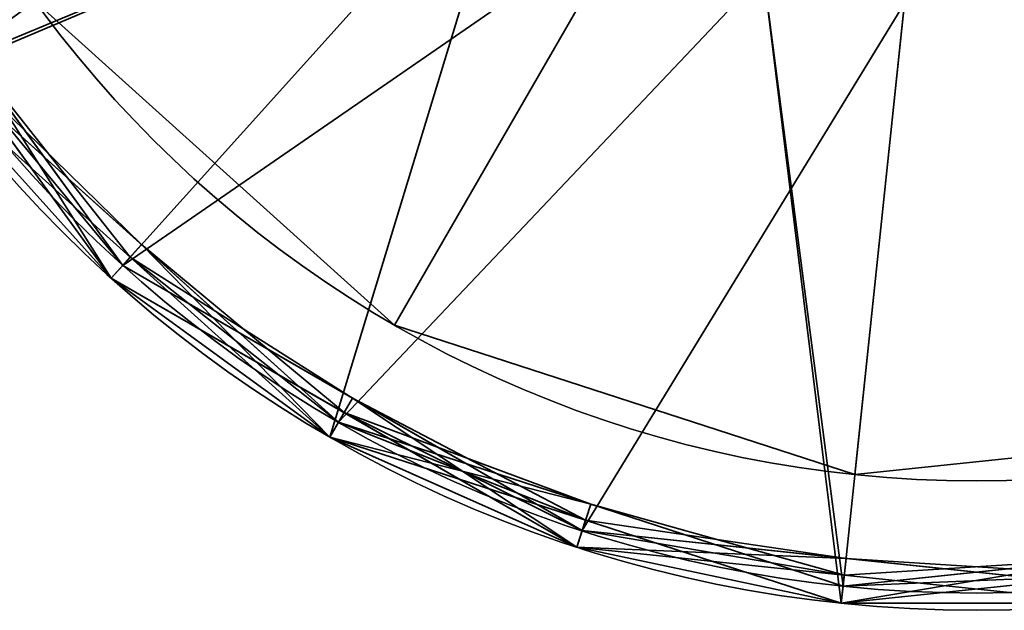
# Model space of a CAD drawing. Header units: millimetres. Extents: x -508 to 6708, y -115 to 193.
# Tile 1007 of 1056: x 3425.45 to 3431.16, y -42.41 to -38.99. Entities that reach past the tile are written whole.
import ezdxf

# ---------------------------------------------------------------- set-up
doc = ezdxf.new("R2010")
doc.units = ezdxf.units.MM
doc.layers.add('151', color=7, linetype='Continuous', true_color=0xffffff)

# ---------------------------------------------------------------- blocks, each defined once
blk = doc.blocks.new('UG_SURFACE_030')
at = {"layer": '151', "color": 253, "linetype": 'Continuous', "lineweight": 35}
for points in [[(3427.6249, -40.7587, 302.5), (3425.539, -38.8806, 302.5), (3427.7639, -37.2641, 302.5), (3428.9999, -38.3771, 302.5)], [(3428.9999, -38.3771, 303), (3427.7639, -37.2641, 303), (3425.539, -38.8806, 303), (3427.6249, -40.7587, 303)], [(3428.9999, -38.3771, 302.5), (3430.5818, -38.8911, 302.5), (3430.2945, -41.626, 302.5), (3427.6249, -40.7587, 302.5)], [(3427.6249, -40.7587, 303), (3430.2945, -41.626, 303), (3430.5818, -38.8911, 303), (3428.9999, -38.3771, 303)], [(3430.5818, -38.8911, 302.5), (3432.236, -38.7172, 302.5), (3433.0859, -41.3326, 302.5), (3430.2945, -41.626, 302.5)], [(3430.2945, -41.626, 303), (3433.0859, -41.3326, 303), (3432.236, -38.7172, 303), (3430.5818, -38.8911, 303)], [(3425.539, -38.8806, 303), (3425.539, -38.8806, 302.5), (3427.6249, -40.7587, 302.5), (3427.6249, -40.7587, 303)], [(3427.6249, -40.7587, 303), (3427.6249, -40.7587, 302.5), (3430.2945, -41.626, 302.5), (3430.2945, -41.626, 303)], [(3430.2945, -41.626, 303), (3430.2945, -41.626, 302.5), (3433.0859, -41.3326, 302.5), (3433.0859, -41.3326, 303)]]:
    blk.add_3dface(points, dxfattribs=at)
blk = doc.blocks.new('UG_SURFACE_031')
at = {"layer": '151', "color": 253, "linetype": 'Continuous', "lineweight": 35}
for points in [[(3427.6249, -40.7587, 350.5), (3425.539, -38.8806, 350.5), (3427.7639, -37.2641, 350.5), (3428.9999, -38.3771, 350.5)], [(3428.9999, -38.3771, 351), (3427.7639, -37.2641, 351), (3425.539, -38.8806, 351), (3427.6249, -40.7587, 351)], [(3428.9999, -38.3771, 350.5), (3430.5818, -38.8911, 350.5), (3430.2945, -41.626, 350.5), (3427.6249, -40.7587, 350.5)], [(3427.6249, -40.7587, 351), (3430.2945, -41.626, 351), (3430.5818, -38.8911, 351), (3428.9999, -38.3771, 351)], [(3430.5818, -38.8911, 350.5), (3432.236, -38.7172, 350.5), (3433.0859, -41.3326, 350.5), (3430.2945, -41.626, 350.5)], [(3430.2945, -41.626, 351), (3433.0859, -41.3326, 351), (3432.236, -38.7172, 351), (3430.5818, -38.8911, 351)], [(3425.539, -38.8806, 351), (3425.539, -38.8806, 350.5), (3427.6249, -40.7587, 350.5), (3427.6249, -40.7587, 351)], [(3427.6249, -40.7587, 351), (3427.6249, -40.7587, 350.5), (3430.2945, -41.626, 350.5), (3430.2945, -41.626, 351)], [(3430.2945, -41.626, 351), (3430.2945, -41.626, 350.5), (3433.0859, -41.3326, 350.5), (3433.0859, -41.3326, 351)]]:
    blk.add_3dface(points, dxfattribs=at)
blk = doc.blocks.new('UG_SURFACE_032')
at = {"layer": '151', "color": 252, "linetype": 'Continuous', "lineweight": 35}
for points in [[(3424.9325, -39.3214, 303), (3423.6639, -36.4723, 303), (3427, -34.913, 303), (3427.3458, -36.54, 303)], [(3427.3458, -36.54, 350.5), (3427, -34.913, 350.5), (3423.6639, -36.4723, 350.5), (3424.9325, -39.3214, 350.5)], [(3427.3458, -36.54, 303), (3428.3235, -37.8856, 303), (3424.9325, -39.3214, 303)], [(3424.9325, -39.3214, 350.5), (3428.3235, -37.8856, 350.5), (3427.3458, -36.54, 350.5)], [(3427.2499, -41.4082, 303), (3424.9325, -39.3214, 303), (3428.3235, -37.8856, 303)], [(3428.3235, -37.8856, 350.5), (3424.9325, -39.3214, 350.5), (3427.2499, -41.4082, 350.5)], [(3428.3235, -37.8856, 303), (3429.764, -38.7172, 303), (3430.2161, -42.3719, 303), (3427.2499, -41.4082, 303)], [(3427.2499, -41.4082, 350.5), (3430.2161, -42.3719, 350.5), (3429.764, -38.7172, 350.5), (3428.3235, -37.8856, 350.5)], [(3433.3177, -42.0459, 303), (3430.2161, -42.3719, 303), (3429.764, -38.7172, 303), (3431.4182, -38.8911, 303)], [(3431.4182, -38.8911, 350.5), (3429.764, -38.7172, 350.5), (3430.2161, -42.3719, 350.5), (3433.3177, -42.0459, 350.5)], [(3424.9325, -39.3214, 350.5), (3424.9325, -39.3214, 303), (3427.2499, -41.4082, 303), (3427.2499, -41.4082, 350.5)], [(3427.2499, -41.4082, 350.5), (3427.2499, -41.4082, 303), (3430.2161, -42.3719, 303), (3430.2161, -42.3719, 350.5)], [(3430.2161, -42.3719, 350.5), (3430.2161, -42.3719, 303), (3433.3177, -42.0459, 303), (3433.3177, -42.0459, 350.5)]]:
    blk.add_3dface(points, dxfattribs=at)
blk = doc.blocks.new('UG_SURFACE_033')
at = {"layer": '151', "color": 252, "linetype": 'Continuous', "lineweight": 35}
for points in [[(3438.2384, -33.3745, 276.5), (3438.2384, -36.4516, 276.5), (3436.9867, -39.2626, 276.5), (3431, -34.913, 276.5)], [(3426.0485, -40.4123, 276.5), (3424.2399, -37.9229, 276.5), (3423.6, -34.913, 276.5), (3431, -34.913, 276.5)], [(3431, -34.913, 377), (3423.7616, -36.4516, 377), (3425.0133, -39.2626, 377)], [(3425.0133, -39.2626, 377), (3427.3, -41.3216, 377), (3430.2266, -42.2725, 377), (3431, -34.913, 377)], [(3431.7734, -42.2725, 276.5), (3428.7133, -41.9508, 276.5), (3426.0485, -40.4123, 276.5), (3431, -34.913, 276.5)], [(3430.2266, -42.2725, 377), (3433.2867, -41.9508, 377), (3435.9515, -40.4123, 377), (3431, -34.913, 377)], [(3435.9515, -40.4123, 377), (3437.7604, -37.9229, 377), (3438.4, -34.913, 377), (3431, -34.913, 377)], [(3436.9867, -39.2626, 276.5), (3434.7, -41.3216, 276.5), (3431.7734, -42.2725, 276.5), (3431, -34.913, 276.5)], [(3423.7616, -36.4516, 302.5), (3425.0133, -39.2626, 302.5), (3427.3458, -36.54, 302.5)], [(3425.0133, -39.2626, 302.5), (3428.3235, -37.8856, 302.5), (3427.3458, -36.54, 302.5)], [(3426.0485, -40.4123, 351), (3424.2399, -37.9229, 351), (3427.7639, -37.2641, 351), (3428.9999, -38.3771, 351)], [(3429.764, -38.7172, 302.5), (3428.3235, -37.8856, 302.5), (3425.0133, -39.2626, 302.5), (3427.3, -41.3216, 302.5)], [(3425.065, -39.2251, 351.1), (3424.1483, -37.9635, 351.1), (3424.2399, -37.9229, 351), (3426.0485, -40.4123, 351)], [(3425.9815, -40.4866, 280.6), (3424.1483, -37.9635, 280.6), (3424.2399, -37.9229, 280.5), (3425.1442, -39.1676, 280.5)], [(3425.9815, -40.4866, 276.6), (3424.1483, -37.9635, 276.6), (3424.2399, -37.9229, 276.5), (3426.0485, -40.4123, 276.5)], [(3424.9325, -39.3214, 302.4), (3424.1483, -37.9635, 280.6), (3425.9815, -40.4866, 280.6)], [(3424.9325, -39.3214, 280.4), (3424.1483, -37.9635, 276.6), (3425.9815, -40.4866, 276.6)], [(3428.7133, -41.9508, 351), (3426.0485, -40.4123, 351), (3428.9999, -38.3771, 351), (3430.5818, -38.8911, 351)], [(3427.3, -41.3216, 302.5), (3430.2266, -42.2725, 302.5), (3429.764, -38.7172, 302.5)], [(3430.5818, -38.8911, 351), (3432.236, -38.7172, 351), (3431.7734, -42.2725, 351), (3428.7133, -41.9508, 351)], [(3431.4182, -38.8911, 302.5), (3429.764, -38.7172, 302.5), (3430.2266, -42.2725, 302.5), (3433.2867, -41.9508, 302.5)], [(3425.1442, -39.1676, 280.5), (3424.9325, -39.3214, 280.4), (3426.0912, -40.3648, 280.4)], [(3425.1442, -39.1676, 280.5), (3426.0485, -40.4123, 280.5), (3425.9815, -40.4866, 280.6)], [(3426.0912, -40.3648, 280.4), (3426.0485, -40.4123, 280.5), (3425.1442, -39.1676, 280.5)], [(3424.9325, -39.3214, 372.9), (3425.065, -39.2251, 351.1), (3425.9815, -40.4866, 351.1)], [(3424.9325, -39.3214, 376.9), (3425.065, -39.2251, 373.1), (3425.9815, -40.4866, 373.1)], [(3425.065, -39.2251, 373.1), (3425.0133, -39.2626, 373), (3426.1565, -40.2921, 373)], [(3426.0485, -40.4123, 351), (3425.9815, -40.4866, 351.1), (3425.065, -39.2251, 351.1)], [(3426.1565, -40.2921, 373), (3425.9815, -40.4866, 373.1), (3425.065, -39.2251, 373.1)], [(3426.1565, -40.2921, 373), (3425.0133, -39.2626, 373), (3424.9325, -39.3214, 372.9), (3427.2499, -41.4082, 372.9)], [(3424.9325, -39.3214, 376.9), (3427.2499, -41.4082, 376.9), (3427.3, -41.3216, 377), (3425.0133, -39.2626, 377)], [(3427.3, -41.3216, 302.5), (3425.0133, -39.2626, 302.5), (3424.9325, -39.3214, 302.4), (3426.0912, -40.3648, 302.4)], [(3425.9815, -40.4866, 351.1), (3427.2499, -41.4082, 372.9), (3424.9325, -39.3214, 372.9)], [(3427.2499, -41.4082, 376.9), (3424.9325, -39.3214, 376.9), (3425.9815, -40.4866, 373.1)], [(3425.9815, -40.4866, 280.6), (3426.0912, -40.3648, 302.4), (3424.9325, -39.3214, 302.4)], [(3425.9815, -40.4866, 276.6), (3426.0912, -40.3648, 280.4), (3424.9325, -39.3214, 280.4)], [(3427.3319, -41.2663, 373.1), (3425.9815, -40.4866, 373.1), (3426.1565, -40.2921, 373)], [(3427.2499, -41.4082, 372.9), (3427.3, -41.3216, 373), (3426.1565, -40.2921, 373)], [(3426.1565, -40.2921, 373), (3427.3, -41.3216, 373), (3427.3319, -41.2663, 373.1)], [(3427.2499, -41.4082, 302.4), (3426.0912, -40.3648, 302.4), (3425.9815, -40.4866, 280.6)], [(3427.2499, -41.4082, 280.4), (3426.0912, -40.3648, 280.4), (3425.9815, -40.4866, 276.6)], [(3427.3808, -41.1816, 280.5), (3426.0485, -40.4123, 280.5), (3426.0912, -40.3648, 280.4)], [(3426.0912, -40.3648, 302.4), (3427.2499, -41.4082, 302.4), (3427.3, -41.3216, 302.5)], [(3426.0912, -40.3648, 280.4), (3427.2499, -41.4082, 280.4), (3427.3808, -41.1816, 280.5)], [(3427.3319, -41.2663, 351.1), (3425.9815, -40.4866, 351.1), (3426.0485, -40.4123, 351), (3428.7133, -41.9508, 351)], [(3428.6823, -42.0459, 280.6), (3425.9815, -40.4866, 280.6), (3426.0485, -40.4123, 280.5), (3427.3808, -41.1816, 280.5)], [(3428.6823, -42.0459, 276.6), (3425.9815, -40.4866, 276.6), (3426.0485, -40.4123, 276.5), (3428.7133, -41.9508, 276.5)], [(3425.9815, -40.4866, 351.1), (3427.3319, -41.2663, 351.1), (3427.2499, -41.4082, 372.9)], [(3425.9815, -40.4866, 373.1), (3427.3319, -41.2663, 373.1), (3427.2499, -41.4082, 376.9)], [(3427.2499, -41.4082, 302.4), (3425.9815, -40.4866, 280.6), (3428.6823, -42.0459, 280.6)], [(3425.9815, -40.4866, 276.6), (3428.6823, -42.0459, 276.6), (3427.2499, -41.4082, 280.4)], [(3427.3808, -41.1816, 280.5), (3427.2499, -41.4082, 280.4), (3428.7331, -41.8901, 280.4)], [(3427.3808, -41.1816, 280.5), (3428.7133, -41.9508, 280.5), (3428.6823, -42.0459, 280.6)], [(3428.7331, -41.8901, 280.4), (3428.7133, -41.9508, 280.5), (3427.3808, -41.1816, 280.5)], [(3427.2499, -41.4082, 372.9), (3427.3319, -41.2663, 351.1), (3428.6823, -42.0459, 351.1)], [(3427.2499, -41.4082, 376.9), (3427.3319, -41.2663, 373.1), (3428.6823, -42.0459, 373.1)], [(3427.3319, -41.2663, 373.1), (3427.3, -41.3216, 373), (3428.7632, -41.797, 373)], [(3428.7133, -41.9508, 351), (3428.6823, -42.0459, 351.1), (3427.3319, -41.2663, 351.1)], [(3428.7632, -41.797, 373), (3428.6823, -42.0459, 373.1), (3427.3319, -41.2663, 373.1)], [(3428.7632, -41.797, 373), (3427.3, -41.3216, 373), (3427.2499, -41.4082, 372.9)], [(3427.2499, -41.4082, 376.9), (3430.2161, -42.3719, 376.9), (3430.2266, -42.2725, 377), (3427.3, -41.3216, 377)], [(3427.3, -41.3216, 302.5), (3427.2499, -41.4082, 302.4), (3428.7331, -41.8901, 302.4)], [(3428.7331, -41.8901, 302.4), (3430.2161, -42.3719, 302.4), (3430.2266, -42.2725, 302.5), (3427.3, -41.3216, 302.5)], [(3428.6823, -42.0459, 351.1), (3430.2161, -42.3719, 372.9), (3427.2499, -41.4082, 372.9)], [(3427.2499, -41.4082, 372.9), (3430.2161, -42.3719, 372.9), (3430.2266, -42.2725, 373), (3428.7632, -41.797, 373)], [(3428.6823, -42.0459, 373.1), (3430.2161, -42.3719, 376.9), (3427.2499, -41.4082, 376.9)], [(3428.6823, -42.0459, 280.6), (3428.7331, -41.8901, 302.4), (3427.2499, -41.4082, 302.4)], [(3428.6823, -42.0459, 276.6), (3428.7331, -41.8901, 280.4), (3427.2499, -41.4082, 280.4)], [(3430.2332, -42.2089, 373.1), (3428.6823, -42.0459, 373.1), (3428.7632, -41.797, 373)], [(3428.7632, -41.797, 373), (3430.2266, -42.2725, 373), (3430.2332, -42.2089, 373.1)], [(3430.2161, -42.3719, 302.4), (3428.7331, -41.8901, 302.4), (3428.6823, -42.0459, 280.6)], [(3430.2161, -42.3719, 280.4), (3428.7331, -41.8901, 280.4), (3428.6823, -42.0459, 276.6)], [(3430.2435, -42.1117, 280.5), (3428.7133, -41.9508, 280.5), (3428.7331, -41.8901, 280.4)], [(3428.7331, -41.8901, 280.4), (3430.2161, -42.3719, 280.4), (3430.2435, -42.1117, 280.5)], [(3430.2332, -42.2089, 351.1), (3428.6823, -42.0459, 351.1), (3428.7133, -41.9508, 351)], [(3428.6823, -42.0459, 280.6), (3428.7133, -41.9508, 280.5), (3430.2435, -42.1117, 280.5)], [(3431.7839, -42.3719, 276.6), (3428.6823, -42.0459, 276.6), (3428.7133, -41.9508, 276.5), (3431.7734, -42.2725, 276.5)], [(3428.7133, -41.9508, 351), (3431.7734, -42.2725, 351), (3431.7839, -42.3719, 351.1), (3430.2332, -42.2089, 351.1)], [(3430.2161, -42.3719, 372.9), (3433.3177, -42.0459, 372.9), (3433.2867, -41.9508, 373), (3431.7565, -42.1117, 373)], [(3430.2161, -42.3719, 376.9), (3433.3177, -42.0459, 376.9), (3433.2867, -41.9508, 377), (3430.2266, -42.2725, 377)], [(3431.7667, -42.2089, 302.4), (3433.3177, -42.0459, 302.4), (3433.2867, -41.9508, 302.5), (3430.2266, -42.2725, 302.5)], [(3428.6823, -42.0459, 351.1), (3430.2332, -42.2089, 351.1), (3430.2161, -42.3719, 372.9)], [(3428.6823, -42.0459, 373.1), (3430.2332, -42.2089, 373.1), (3430.2161, -42.3719, 376.9)], [(3430.2161, -42.3719, 302.4), (3428.6823, -42.0459, 280.6), (3431.7839, -42.3719, 280.6)], [(3430.2435, -42.1117, 280.5), (3431.7734, -42.2725, 280.5), (3431.7839, -42.3719, 280.6), (3428.6823, -42.0459, 280.6)], [(3430.2161, -42.3719, 280.4), (3428.6823, -42.0459, 276.6), (3431.7839, -42.3719, 276.6)], [(3431.7839, -42.3719, 351.1), (3433.3177, -42.0459, 372.9), (3430.2161, -42.3719, 372.9)], [(3431.7839, -42.3719, 373.1), (3433.3177, -42.0459, 376.9), (3430.2161, -42.3719, 376.9)], [(3431.7565, -42.1117, 373), (3430.2266, -42.2725, 373), (3430.2161, -42.3719, 372.9)], [(3430.2435, -42.1117, 280.5), (3430.2161, -42.3719, 280.4), (3431.7667, -42.2089, 280.4)], [(3430.2332, -42.2089, 373.1), (3430.2266, -42.2725, 373), (3431.7565, -42.1117, 373)], [(3431.7565, -42.1117, 373), (3431.7839, -42.3719, 373.1), (3430.2332, -42.2089, 373.1)], [(3431.7667, -42.2089, 280.4), (3431.7734, -42.2725, 280.5), (3430.2435, -42.1117, 280.5)], [(3430.2161, -42.3719, 372.9), (3430.2332, -42.2089, 351.1), (3431.7839, -42.3719, 351.1)], [(3430.2161, -42.3719, 376.9), (3430.2332, -42.2089, 373.1), (3431.7839, -42.3719, 373.1)], [(3430.2266, -42.2725, 302.5), (3430.2161, -42.3719, 302.4), (3431.7667, -42.2089, 302.4)], [(3431.7839, -42.3719, 280.6), (3431.7667, -42.2089, 302.4), (3430.2161, -42.3719, 302.4)], [(3431.7839, -42.3719, 276.6), (3431.7667, -42.2089, 280.4), (3430.2161, -42.3719, 280.4)]]:
    blk.add_3dface(points, dxfattribs=at)
blk = doc.blocks.new('UG_SURFACE_034')
at = {"layer": '151', "color": 252, "linetype": 'Continuous', "lineweight": 35}
for points in [[(3438.2384, -33.3745, 1711.5), (3438.2384, -36.4516, 1711.5), (3436.9867, -39.2626, 1711.5), (3431, -34.913, 1711.5)], [(3426.0485, -40.4123, 1711.5), (3424.2399, -37.9229, 1711.5), (3423.6, -34.913, 1711.5), (3431, -34.913, 1711.5)], [(3431, -34.913, 1812), (3423.7616, -36.4516, 1812), (3425.0133, -39.2626, 1812)], [(3425.0133, -39.2626, 1812), (3427.3, -41.3216, 1812), (3430.2266, -42.2725, 1812), (3431, -34.913, 1812)], [(3431.7734, -42.2725, 1711.5), (3428.7133, -41.9508, 1711.5), (3426.0485, -40.4123, 1711.5), (3431, -34.913, 1711.5)], [(3430.2266, -42.2725, 1812), (3433.2867, -41.9508, 1812), (3435.9515, -40.4123, 1812), (3431, -34.913, 1812)], [(3435.9515, -40.4123, 1812), (3437.7604, -37.9229, 1812), (3438.4, -34.913, 1812), (3431, -34.913, 1812)], [(3436.9867, -39.2626, 1711.5), (3434.7, -41.3216, 1711.5), (3431.7734, -42.2725, 1711.5), (3431, -34.913, 1711.5)], [(3423.7616, -36.4516, 1737.5), (3425.0133, -39.2626, 1737.5), (3427.3458, -36.54, 1737.5)], [(3425.0133, -39.2626, 1737.5), (3428.3235, -37.8856, 1737.5), (3427.3458, -36.54, 1737.5)], [(3426.0485, -40.4123, 1786), (3424.2399, -37.9229, 1786), (3427.7639, -37.2641, 1786), (3428.9999, -38.3771, 1786)], [(3429.764, -38.7172, 1737.5), (3428.3235, -37.8856, 1737.5), (3425.0133, -39.2626, 1737.5), (3427.3, -41.3216, 1737.5)], [(3425.065, -39.2251, 1786.1), (3424.1483, -37.9635, 1786.1), (3424.2399, -37.9229, 1786), (3426.0485, -40.4123, 1786)], [(3425.9815, -40.4866, 1715.6), (3424.1483, -37.9635, 1715.6), (3424.2399, -37.9229, 1715.5), (3425.1442, -39.1676, 1715.5)], [(3425.9815, -40.4866, 1711.5999), (3424.1483, -37.9635, 1711.5999), (3424.2399, -37.9229, 1711.5), (3426.0485, -40.4123, 1711.5)], [(3424.1483, -37.9635, 1715.6), (3425.9815, -40.4866, 1715.6), (3424.9325, -39.3214, 1737.4001)], [(3424.1483, -37.9635, 1711.5999), (3425.9815, -40.4866, 1711.5999), (3424.9325, -39.3214, 1715.4)], [(3428.7133, -41.9508, 1786), (3426.0485, -40.4123, 1786), (3428.9999, -38.3771, 1786), (3430.5818, -38.8911, 1786)], [(3427.3, -41.3216, 1737.5), (3430.2266, -42.2725, 1737.5), (3429.764, -38.7172, 1737.5)], [(3430.5818, -38.8911, 1786), (3432.236, -38.7172, 1786), (3431.7734, -42.2725, 1786), (3428.7133, -41.9508, 1786)], [(3431.4182, -38.8911, 1737.5), (3429.764, -38.7172, 1737.5), (3430.2266, -42.2725, 1737.5), (3433.2867, -41.9508, 1737.5)], [(3425.1442, -39.1676, 1715.5), (3424.9325, -39.3214, 1715.4), (3426.0912, -40.3648, 1715.4)], [(3425.1442, -39.1676, 1715.5), (3426.0485, -40.4123, 1715.5), (3425.9815, -40.4866, 1715.6)], [(3426.0912, -40.3648, 1715.4), (3426.0485, -40.4123, 1715.5), (3425.1442, -39.1676, 1715.5)], [(3424.9325, -39.3214, 1807.9), (3425.065, -39.2251, 1786.1), (3425.9815, -40.4866, 1786.1)], [(3424.9325, -39.3214, 1811.9), (3425.065, -39.2251, 1808.1), (3425.9815, -40.4866, 1808.1)], [(3425.065, -39.2251, 1808.1), (3425.0133, -39.2626, 1808), (3426.1565, -40.2921, 1808)], [(3426.0485, -40.4123, 1786), (3425.9815, -40.4866, 1786.1), (3425.065, -39.2251, 1786.1)], [(3426.1565, -40.2921, 1808), (3425.9815, -40.4866, 1808.1), (3425.065, -39.2251, 1808.1)], [(3426.1565, -40.2921, 1808), (3425.0133, -39.2626, 1808), (3424.9325, -39.3214, 1807.9), (3427.2499, -41.4082, 1807.9)], [(3424.9325, -39.3214, 1811.9), (3427.2499, -41.4082, 1811.9), (3427.3, -41.3216, 1812), (3425.0133, -39.2626, 1812)], [(3427.3, -41.3216, 1737.5), (3425.0133, -39.2626, 1737.5), (3424.9325, -39.3214, 1737.4001), (3426.0912, -40.3648, 1737.4001)], [(3427.2499, -41.4082, 1807.9), (3424.9325, -39.3214, 1807.9), (3425.9815, -40.4866, 1786.1)], [(3427.2499, -41.4082, 1811.9), (3424.9325, -39.3214, 1811.9), (3425.9815, -40.4866, 1808.1)], [(3425.9815, -40.4866, 1715.6), (3426.0912, -40.3648, 1737.4001), (3424.9325, -39.3214, 1737.4001)], [(3425.9815, -40.4866, 1711.5999), (3426.0912, -40.3648, 1715.4), (3424.9325, -39.3214, 1715.4)], [(3427.3319, -41.2663, 1808.1), (3425.9815, -40.4866, 1808.1), (3426.1565, -40.2921, 1808)], [(3427.2499, -41.4082, 1807.9), (3427.3, -41.3216, 1808), (3426.1565, -40.2921, 1808)], [(3426.1565, -40.2921, 1808), (3427.3, -41.3216, 1808), (3427.3319, -41.2663, 1808.1)], [(3427.2499, -41.4082, 1737.4001), (3426.0912, -40.3648, 1737.4001), (3425.9815, -40.4866, 1715.6)], [(3427.2499, -41.4082, 1715.4), (3426.0912, -40.3648, 1715.4), (3425.9815, -40.4866, 1711.5999)], [(3427.3808, -41.1816, 1715.5), (3426.0485, -40.4123, 1715.5), (3426.0912, -40.3648, 1715.4)], [(3426.0912, -40.3648, 1737.4001), (3427.2499, -41.4082, 1737.4001), (3427.3, -41.3216, 1737.5)], [(3426.0912, -40.3648, 1715.4), (3427.2499, -41.4082, 1715.4), (3427.3808, -41.1816, 1715.5)], [(3427.3319, -41.2663, 1786.1), (3425.9815, -40.4866, 1786.1), (3426.0485, -40.4123, 1786), (3428.7133, -41.9508, 1786)], [(3428.6823, -42.0459, 1715.6), (3425.9815, -40.4866, 1715.6), (3426.0485, -40.4123, 1715.5), (3427.3808, -41.1816, 1715.5)], [(3428.6823, -42.0459, 1711.5999), (3425.9815, -40.4866, 1711.5999), (3426.0485, -40.4123, 1711.5), (3428.7133, -41.9508, 1711.5)], [(3425.9815, -40.4866, 1786.1), (3427.3319, -41.2663, 1786.1), (3427.2499, -41.4082, 1807.9)], [(3425.9815, -40.4866, 1808.1), (3427.3319, -41.2663, 1808.1), (3427.2499, -41.4082, 1811.9)], [(3427.2499, -41.4082, 1737.4001), (3425.9815, -40.4866, 1715.6), (3428.6823, -42.0459, 1715.6)], [(3427.2499, -41.4082, 1715.4), (3425.9815, -40.4866, 1711.5999), (3428.6823, -42.0459, 1711.5999)], [(3427.3808, -41.1816, 1715.5), (3427.2499, -41.4082, 1715.4), (3428.7331, -41.8901, 1715.4)], [(3427.3808, -41.1816, 1715.5), (3428.7133, -41.9508, 1715.5), (3428.6823, -42.0459, 1715.6)], [(3428.7331, -41.8901, 1715.4), (3428.7133, -41.9508, 1715.5), (3427.3808, -41.1816, 1715.5)], [(3427.2499, -41.4082, 1807.9), (3427.3319, -41.2663, 1786.1), (3428.6823, -42.0459, 1786.1)], [(3427.2499, -41.4082, 1811.9), (3427.3319, -41.2663, 1808.1), (3428.6823, -42.0459, 1808.1)], [(3427.3319, -41.2663, 1808.1), (3427.3, -41.3216, 1808), (3428.7632, -41.797, 1808)], [(3428.7133, -41.9508, 1786), (3428.6823, -42.0459, 1786.1), (3427.3319, -41.2663, 1786.1)], [(3428.7632, -41.797, 1808), (3428.6823, -42.0459, 1808.1), (3427.3319, -41.2663, 1808.1)], [(3428.7632, -41.797, 1808), (3427.3, -41.3216, 1808), (3427.2499, -41.4082, 1807.9)], [(3427.2499, -41.4082, 1811.9), (3430.2161, -42.3719, 1811.9), (3430.2266, -42.2725, 1812), (3427.3, -41.3216, 1812)], [(3427.3, -41.3216, 1737.5), (3427.2499, -41.4082, 1737.4001), (3428.7331, -41.8901, 1737.4001)], [(3428.7331, -41.8901, 1737.4001), (3430.2161, -42.3719, 1737.4001), (3430.2266, -42.2725, 1737.5), (3427.3, -41.3216, 1737.5)], [(3428.6823, -42.0459, 1786.1), (3430.2161, -42.3719, 1807.9), (3427.2499, -41.4082, 1807.9)], [(3427.2499, -41.4082, 1807.9), (3430.2161, -42.3719, 1807.9), (3430.2266, -42.2725, 1808), (3428.7632, -41.797, 1808)], [(3428.6823, -42.0459, 1808.1), (3430.2161, -42.3719, 1811.9), (3427.2499, -41.4082, 1811.9)], [(3428.6823, -42.0459, 1715.6), (3428.7331, -41.8901, 1737.4001), (3427.2499, -41.4082, 1737.4001)], [(3428.6823, -42.0459, 1711.5999), (3428.7331, -41.8901, 1715.4), (3427.2499, -41.4082, 1715.4)], [(3430.2332, -42.2089, 1808.1), (3428.6823, -42.0459, 1808.1), (3428.7632, -41.797, 1808)], [(3428.7632, -41.797, 1808), (3430.2266, -42.2725, 1808), (3430.2332, -42.2089, 1808.1)], [(3430.2161, -42.3719, 1737.4001), (3428.7331, -41.8901, 1737.4001), (3428.6823, -42.0459, 1715.6)], [(3430.2161, -42.3719, 1715.4), (3428.7331, -41.8901, 1715.4), (3428.6823, -42.0459, 1711.5999)], [(3430.2435, -42.1117, 1715.5), (3428.7133, -41.9508, 1715.5), (3428.7331, -41.8901, 1715.4)], [(3428.7331, -41.8901, 1715.4), (3430.2161, -42.3719, 1715.4), (3430.2435, -42.1117, 1715.5)], [(3430.2332, -42.2089, 1786.1), (3428.6823, -42.0459, 1786.1), (3428.7133, -41.9508, 1786)], [(3428.6823, -42.0459, 1715.6), (3428.7133, -41.9508, 1715.5), (3430.2435, -42.1117, 1715.5)], [(3431.7839, -42.3719, 1711.5999), (3428.6823, -42.0459, 1711.5999), (3428.7133, -41.9508, 1711.5), (3431.7734, -42.2725, 1711.5)], [(3428.7133, -41.9508, 1786), (3431.7734, -42.2725, 1786), (3431.7839, -42.3719, 1786.1), (3430.2332, -42.2089, 1786.1)], [(3430.2161, -42.3719, 1807.9), (3433.3177, -42.0459, 1807.9), (3433.2867, -41.9508, 1808), (3431.7565, -42.1117, 1808)], [(3430.2161, -42.3719, 1811.9), (3433.3177, -42.0459, 1811.9), (3433.2867, -41.9508, 1812), (3430.2266, -42.2725, 1812)], [(3431.7667, -42.2089, 1737.4001), (3433.3177, -42.0459, 1737.4001), (3433.2867, -41.9508, 1737.5), (3430.2266, -42.2725, 1737.5)], [(3428.6823, -42.0459, 1786.1), (3430.2332, -42.2089, 1786.1), (3430.2161, -42.3719, 1807.9)], [(3428.6823, -42.0459, 1808.1), (3430.2332, -42.2089, 1808.1), (3430.2161, -42.3719, 1811.9)], [(3430.2161, -42.3719, 1737.4001), (3428.6823, -42.0459, 1715.6), (3431.7839, -42.3719, 1715.6)], [(3430.2435, -42.1117, 1715.5), (3431.7734, -42.2725, 1715.5), (3431.7839, -42.3719, 1715.6), (3428.6823, -42.0459, 1715.6)], [(3428.6823, -42.0459, 1711.5999), (3431.7839, -42.3719, 1711.5999), (3430.2161, -42.3719, 1715.4)], [(3431.7839, -42.3719, 1786.1), (3433.3177, -42.0459, 1807.9), (3430.2161, -42.3719, 1807.9)], [(3433.3177, -42.0459, 1811.9), (3430.2161, -42.3719, 1811.9), (3431.7839, -42.3719, 1808.1)], [(3431.7565, -42.1117, 1808), (3430.2266, -42.2725, 1808), (3430.2161, -42.3719, 1807.9)], [(3430.2435, -42.1117, 1715.5), (3430.2161, -42.3719, 1715.4), (3431.7667, -42.2089, 1715.4)], [(3430.2332, -42.2089, 1808.1), (3430.2266, -42.2725, 1808), (3431.7565, -42.1117, 1808)], [(3431.7565, -42.1117, 1808), (3431.7839, -42.3719, 1808.1), (3430.2332, -42.2089, 1808.1)], [(3431.7667, -42.2089, 1715.4), (3431.7734, -42.2725, 1715.5), (3430.2435, -42.1117, 1715.5)], [(3430.2161, -42.3719, 1807.9), (3430.2332, -42.2089, 1786.1), (3431.7839, -42.3719, 1786.1)], [(3430.2161, -42.3719, 1811.9), (3430.2332, -42.2089, 1808.1), (3431.7839, -42.3719, 1808.1)], [(3430.2266, -42.2725, 1737.5), (3430.2161, -42.3719, 1737.4001), (3431.7667, -42.2089, 1737.4001)], [(3431.7839, -42.3719, 1715.6), (3431.7667, -42.2089, 1737.4001), (3430.2161, -42.3719, 1737.4001)], [(3431.7839, -42.3719, 1711.5999), (3431.7667, -42.2089, 1715.4), (3430.2161, -42.3719, 1715.4)]]:
    blk.add_3dface(points, dxfattribs=at)
blk = doc.blocks.new('UG_SURFACE_035')
at = {"layer": '151', "color": 253, "linetype": 'Continuous', "lineweight": 35}
for points in [[(3427.6249, -40.7587, 1487.5), (3425.539, -38.8806, 1487.5), (3427.7639, -37.2641, 1487.5), (3428.9999, -38.3771, 1487.5)], [(3428.9999, -38.3771, 1488), (3427.7639, -37.2641, 1488), (3425.539, -38.8806, 1488), (3427.6249, -40.7587, 1488)], [(3428.9999, -38.3771, 1487.5), (3430.5818, -38.8911, 1487.5), (3430.2945, -41.626, 1487.5), (3427.6249, -40.7587, 1487.5)], [(3427.6249, -40.7587, 1488), (3430.2945, -41.626, 1488), (3430.5818, -38.8911, 1488), (3428.9999, -38.3771, 1488)], [(3430.5818, -38.8911, 1487.5), (3432.236, -38.7172, 1487.5), (3433.0859, -41.3326, 1487.5), (3430.2945, -41.626, 1487.5)], [(3430.2945, -41.626, 1488), (3433.0859, -41.3326, 1488), (3432.236, -38.7172, 1488), (3430.5818, -38.8911, 1488)], [(3425.539, -38.8806, 1488), (3425.539, -38.8806, 1487.5), (3427.6249, -40.7587, 1487.5), (3427.6249, -40.7587, 1488)], [(3427.6249, -40.7587, 1488), (3427.6249, -40.7587, 1487.5), (3430.2945, -41.626, 1487.5), (3430.2945, -41.626, 1488)], [(3430.2945, -41.626, 1488), (3430.2945, -41.626, 1487.5), (3433.0859, -41.3326, 1487.5), (3433.0859, -41.3326, 1488)]]:
    blk.add_3dface(points, dxfattribs=at)
blk = doc.blocks.new('UG_SURFACE_036')
at = {"layer": '151', "color": 253, "linetype": 'Continuous', "lineweight": 35}
for points in [[(3427.6249, -40.7587, 1535.5), (3425.539, -38.8806, 1535.5), (3427.7639, -37.2641, 1535.5), (3428.9999, -38.3771, 1535.5)], [(3428.9999, -38.3771, 1536), (3427.7639, -37.2641, 1536), (3425.539, -38.8806, 1536), (3427.6249, -40.7587, 1536)], [(3428.9999, -38.3771, 1535.5), (3430.5818, -38.8911, 1535.5), (3430.2945, -41.626, 1535.5), (3427.6249, -40.7587, 1535.5)], [(3427.6249, -40.7587, 1536), (3430.2945, -41.626, 1536), (3430.5818, -38.8911, 1536), (3428.9999, -38.3771, 1536)], [(3430.5818, -38.8911, 1535.5), (3432.236, -38.7172, 1535.5), (3433.0859, -41.3326, 1535.5), (3430.2945, -41.626, 1535.5)], [(3430.2945, -41.626, 1536), (3433.0859, -41.3326, 1536), (3432.236, -38.7172, 1536), (3430.5818, -38.8911, 1536)], [(3425.539, -38.8806, 1536), (3425.539, -38.8806, 1535.5), (3427.6249, -40.7587, 1535.5), (3427.6249, -40.7587, 1536)], [(3427.6249, -40.7587, 1536), (3427.6249, -40.7587, 1535.5), (3430.2945, -41.626, 1535.5), (3430.2945, -41.626, 1536)], [(3430.2945, -41.626, 1536), (3430.2945, -41.626, 1535.5), (3433.0859, -41.3326, 1535.5), (3433.0859, -41.3326, 1536)]]:
    blk.add_3dface(points, dxfattribs=at)
blk = doc.blocks.new('UG_SURFACE_037')
at = {"layer": '151', "color": 252, "linetype": 'Continuous', "lineweight": 35}
for points in [[(3424.9325, -39.3214, 1488), (3423.6639, -36.4723, 1488), (3427, -34.913, 1488), (3427.3458, -36.54, 1488)], [(3427.3458, -36.54, 1535.5), (3427, -34.913, 1535.5), (3423.6639, -36.4723, 1535.5), (3424.9325, -39.3214, 1535.5)], [(3427.3458, -36.54, 1488), (3428.3235, -37.8856, 1488), (3424.9325, -39.3214, 1488)], [(3424.9325, -39.3214, 1535.5), (3428.3235, -37.8856, 1535.5), (3427.3458, -36.54, 1535.5)], [(3427.2499, -41.4082, 1488), (3424.9325, -39.3214, 1488), (3428.3235, -37.8856, 1488)], [(3428.3235, -37.8856, 1535.5), (3424.9325, -39.3214, 1535.5), (3427.2499, -41.4082, 1535.5)], [(3428.3235, -37.8856, 1488), (3429.764, -38.7172, 1488), (3430.2161, -42.3719, 1488), (3427.2499, -41.4082, 1488)], [(3427.2499, -41.4082, 1535.5), (3430.2161, -42.3719, 1535.5), (3429.764, -38.7172, 1535.5), (3428.3235, -37.8856, 1535.5)], [(3433.3177, -42.0459, 1488), (3430.2161, -42.3719, 1488), (3429.764, -38.7172, 1488), (3431.4182, -38.8911, 1488)], [(3431.4182, -38.8911, 1535.5), (3429.764, -38.7172, 1535.5), (3430.2161, -42.3719, 1535.5), (3433.3177, -42.0459, 1535.5)], [(3424.9325, -39.3214, 1535.5), (3424.9325, -39.3214, 1488), (3427.2499, -41.4082, 1488), (3427.2499, -41.4082, 1535.5)], [(3427.2499, -41.4082, 1535.5), (3427.2499, -41.4082, 1488), (3430.2161, -42.3719, 1488), (3430.2161, -42.3719, 1535.5)], [(3430.2161, -42.3719, 1535.5), (3430.2161, -42.3719, 1488), (3433.3177, -42.0459, 1488), (3433.3177, -42.0459, 1535.5)]]:
    blk.add_3dface(points, dxfattribs=at)
blk = doc.blocks.new('UG_SURFACE_038')
at = {"layer": '151', "color": 252, "linetype": 'Continuous', "lineweight": 35}
for points in [[(3438.2384, -33.3745, 1461.5), (3438.2384, -36.4516, 1461.5), (3436.9867, -39.2626, 1461.5), (3431, -34.913, 1461.5)], [(3426.0485, -40.4123, 1461.5), (3424.2399, -37.9229, 1461.5), (3423.6, -34.913, 1461.5), (3431, -34.913, 1461.5)], [(3431, -34.913, 1562), (3423.7616, -36.4516, 1562), (3425.0133, -39.2626, 1562)], [(3425.0133, -39.2626, 1562), (3427.3, -41.3216, 1562), (3430.2266, -42.2725, 1562), (3431, -34.913, 1562)], [(3431.7734, -42.2725, 1461.5), (3428.7133, -41.9508, 1461.5), (3426.0485, -40.4123, 1461.5), (3431, -34.913, 1461.5)], [(3430.2266, -42.2725, 1562), (3433.2867, -41.9508, 1562), (3435.9515, -40.4123, 1562), (3431, -34.913, 1562)], [(3435.9515, -40.4123, 1562), (3437.7604, -37.9229, 1562), (3438.4, -34.913, 1562), (3431, -34.913, 1562)], [(3436.9867, -39.2626, 1461.5), (3434.7, -41.3216, 1461.5), (3431.7734, -42.2725, 1461.5), (3431, -34.913, 1461.5)], [(3423.7616, -36.4516, 1487.5), (3425.0133, -39.2626, 1487.5), (3427.3458, -36.54, 1487.5)], [(3425.0133, -39.2626, 1487.5), (3428.3235, -37.8856, 1487.5), (3427.3458, -36.54, 1487.5)], [(3426.0485, -40.4123, 1536), (3424.2399, -37.9229, 1536), (3427.7639, -37.2641, 1536), (3428.9999, -38.3771, 1536)], [(3429.764, -38.7172, 1487.5), (3428.3235, -37.8856, 1487.5), (3425.0133, -39.2626, 1487.5), (3427.3, -41.3216, 1487.5)], [(3425.065, -39.2251, 1536.1), (3424.1483, -37.9635, 1536.1), (3424.2399, -37.9229, 1536), (3426.0485, -40.4123, 1536)], [(3425.9815, -40.4866, 1465.6), (3424.1483, -37.9635, 1465.6), (3424.2399, -37.9229, 1465.5), (3425.1442, -39.1676, 1465.5)], [(3425.9815, -40.4866, 1461.5999), (3424.1483, -37.9635, 1461.5999), (3424.2399, -37.9229, 1461.5), (3426.0485, -40.4123, 1461.5)], [(3424.9325, -39.3214, 1487.4001), (3424.1483, -37.9635, 1465.6), (3425.9815, -40.4866, 1465.6)], [(3424.1483, -37.9635, 1461.5999), (3425.9815, -40.4866, 1461.5999), (3424.9325, -39.3214, 1465.4)], [(3428.7133, -41.9508, 1536), (3426.0485, -40.4123, 1536), (3428.9999, -38.3771, 1536), (3430.5818, -38.8911, 1536)], [(3427.3, -41.3216, 1487.5), (3430.2266, -42.2725, 1487.5), (3429.764, -38.7172, 1487.5)], [(3430.5818, -38.8911, 1536), (3432.236, -38.7172, 1536), (3431.7734, -42.2725, 1536), (3428.7133, -41.9508, 1536)], [(3431.4182, -38.8911, 1487.5), (3429.764, -38.7172, 1487.5), (3430.2266, -42.2725, 1487.5), (3433.2867, -41.9508, 1487.5)], [(3425.1442, -39.1676, 1465.5), (3424.9325, -39.3214, 1465.4), (3426.0912, -40.3648, 1465.4)], [(3425.1442, -39.1676, 1465.5), (3426.0485, -40.4123, 1465.5), (3425.9815, -40.4866, 1465.6)], [(3426.0912, -40.3648, 1465.4), (3426.0485, -40.4123, 1465.5), (3425.1442, -39.1676, 1465.5)], [(3424.9325, -39.3214, 1557.9), (3425.065, -39.2251, 1536.1), (3425.9815, -40.4866, 1536.1)], [(3424.9325, -39.3214, 1561.9), (3425.065, -39.2251, 1558.1), (3425.9815, -40.4866, 1558.1)], [(3425.065, -39.2251, 1558.1), (3425.0133, -39.2626, 1558), (3426.1565, -40.2921, 1558)], [(3426.0485, -40.4123, 1536), (3425.9815, -40.4866, 1536.1), (3425.065, -39.2251, 1536.1)], [(3426.1565, -40.2921, 1558), (3425.9815, -40.4866, 1558.1), (3425.065, -39.2251, 1558.1)], [(3426.1565, -40.2921, 1558), (3425.0133, -39.2626, 1558), (3424.9325, -39.3214, 1557.9), (3427.2499, -41.4082, 1557.9)], [(3424.9325, -39.3214, 1561.9), (3427.2499, -41.4082, 1561.9), (3427.3, -41.3216, 1562), (3425.0133, -39.2626, 1562)], [(3427.3, -41.3216, 1487.5), (3425.0133, -39.2626, 1487.5), (3424.9325, -39.3214, 1487.4001), (3426.0912, -40.3648, 1487.4001)], [(3427.2499, -41.4082, 1557.9), (3424.9325, -39.3214, 1557.9), (3425.9815, -40.4866, 1536.1)], [(3425.9815, -40.4866, 1558.1), (3427.2499, -41.4082, 1561.9), (3424.9325, -39.3214, 1561.9)], [(3425.9815, -40.4866, 1465.6), (3426.0912, -40.3648, 1487.4001), (3424.9325, -39.3214, 1487.4001)], [(3425.9815, -40.4866, 1461.5999), (3426.0912, -40.3648, 1465.4), (3424.9325, -39.3214, 1465.4)], [(3427.3319, -41.2663, 1558.1), (3425.9815, -40.4866, 1558.1), (3426.1565, -40.2921, 1558)], [(3427.2499, -41.4082, 1557.9), (3427.3, -41.3216, 1558), (3426.1565, -40.2921, 1558)], [(3426.1565, -40.2921, 1558), (3427.3, -41.3216, 1558), (3427.3319, -41.2663, 1558.1)], [(3427.2499, -41.4082, 1487.4001), (3426.0912, -40.3648, 1487.4001), (3425.9815, -40.4866, 1465.6)], [(3427.2499, -41.4082, 1465.4), (3426.0912, -40.3648, 1465.4), (3425.9815, -40.4866, 1461.5999)], [(3427.3808, -41.1816, 1465.5), (3426.0485, -40.4123, 1465.5), (3426.0912, -40.3648, 1465.4)], [(3426.0912, -40.3648, 1487.4001), (3427.2499, -41.4082, 1487.4001), (3427.3, -41.3216, 1487.5)], [(3426.0912, -40.3648, 1465.4), (3427.2499, -41.4082, 1465.4), (3427.3808, -41.1816, 1465.5)], [(3427.3319, -41.2663, 1536.1), (3425.9815, -40.4866, 1536.1), (3426.0485, -40.4123, 1536), (3428.7133, -41.9508, 1536)], [(3428.6823, -42.0459, 1465.6), (3425.9815, -40.4866, 1465.6), (3426.0485, -40.4123, 1465.5), (3427.3808, -41.1816, 1465.5)], [(3428.6823, -42.0459, 1461.5999), (3425.9815, -40.4866, 1461.5999), (3426.0485, -40.4123, 1461.5), (3428.7133, -41.9508, 1461.5)], [(3425.9815, -40.4866, 1536.1), (3427.3319, -41.2663, 1536.1), (3427.2499, -41.4082, 1557.9)], [(3425.9815, -40.4866, 1558.1), (3427.3319, -41.2663, 1558.1), (3427.2499, -41.4082, 1561.9)], [(3427.2499, -41.4082, 1487.4001), (3425.9815, -40.4866, 1465.6), (3428.6823, -42.0459, 1465.6)], [(3427.2499, -41.4082, 1465.4), (3425.9815, -40.4866, 1461.5999), (3428.6823, -42.0459, 1461.5999)], [(3427.3808, -41.1816, 1465.5), (3427.2499, -41.4082, 1465.4), (3428.7331, -41.8901, 1465.4)], [(3427.3808, -41.1816, 1465.5), (3428.7133, -41.9508, 1465.5), (3428.6823, -42.0459, 1465.6)], [(3428.7331, -41.8901, 1465.4), (3428.7133, -41.9508, 1465.5), (3427.3808, -41.1816, 1465.5)], [(3427.2499, -41.4082, 1557.9), (3427.3319, -41.2663, 1536.1), (3428.6823, -42.0459, 1536.1)], [(3427.2499, -41.4082, 1561.9), (3427.3319, -41.2663, 1558.1), (3428.6823, -42.0459, 1558.1)], [(3427.3319, -41.2663, 1558.1), (3427.3, -41.3216, 1558), (3428.7632, -41.797, 1558)], [(3428.7133, -41.9508, 1536), (3428.6823, -42.0459, 1536.1), (3427.3319, -41.2663, 1536.1)], [(3428.7632, -41.797, 1558), (3428.6823, -42.0459, 1558.1), (3427.3319, -41.2663, 1558.1)], [(3428.7632, -41.797, 1558), (3427.3, -41.3216, 1558), (3427.2499, -41.4082, 1557.9)], [(3427.2499, -41.4082, 1561.9), (3430.2161, -42.3719, 1561.9), (3430.2266, -42.2725, 1562), (3427.3, -41.3216, 1562)], [(3427.3, -41.3216, 1487.5), (3427.2499, -41.4082, 1487.4001), (3428.7331, -41.8901, 1487.4001)], [(3428.7331, -41.8901, 1487.4001), (3430.2161, -42.3719, 1487.4001), (3430.2266, -42.2725, 1487.5), (3427.3, -41.3216, 1487.5)], [(3428.6823, -42.0459, 1536.1), (3430.2161, -42.3719, 1557.9), (3427.2499, -41.4082, 1557.9)], [(3427.2499, -41.4082, 1557.9), (3430.2161, -42.3719, 1557.9), (3430.2266, -42.2725, 1558), (3428.7632, -41.797, 1558)], [(3428.6823, -42.0459, 1558.1), (3430.2161, -42.3719, 1561.9), (3427.2499, -41.4082, 1561.9)], [(3428.6823, -42.0459, 1465.6), (3428.7331, -41.8901, 1487.4001), (3427.2499, -41.4082, 1487.4001)], [(3428.6823, -42.0459, 1461.5999), (3428.7331, -41.8901, 1465.4), (3427.2499, -41.4082, 1465.4)], [(3430.2332, -42.2089, 1558.1), (3428.6823, -42.0459, 1558.1), (3428.7632, -41.797, 1558)], [(3428.7632, -41.797, 1558), (3430.2266, -42.2725, 1558), (3430.2332, -42.2089, 1558.1)], [(3430.2161, -42.3719, 1487.4001), (3428.7331, -41.8901, 1487.4001), (3428.6823, -42.0459, 1465.6)], [(3430.2161, -42.3719, 1465.4), (3428.7331, -41.8901, 1465.4), (3428.6823, -42.0459, 1461.5999)], [(3430.2435, -42.1117, 1465.5), (3428.7133, -41.9508, 1465.5), (3428.7331, -41.8901, 1465.4)], [(3428.7331, -41.8901, 1465.4), (3430.2161, -42.3719, 1465.4), (3430.2435, -42.1117, 1465.5)], [(3430.2332, -42.2089, 1536.1), (3428.6823, -42.0459, 1536.1), (3428.7133, -41.9508, 1536)], [(3428.6823, -42.0459, 1465.6), (3428.7133, -41.9508, 1465.5), (3430.2435, -42.1117, 1465.5)], [(3431.7839, -42.3719, 1461.5999), (3428.6823, -42.0459, 1461.5999), (3428.7133, -41.9508, 1461.5), (3431.7734, -42.2725, 1461.5)], [(3428.7133, -41.9508, 1536), (3431.7734, -42.2725, 1536), (3431.7839, -42.3719, 1536.1), (3430.2332, -42.2089, 1536.1)], [(3430.2161, -42.3719, 1557.9), (3433.3177, -42.0459, 1557.9), (3433.2867, -41.9508, 1558), (3431.7565, -42.1117, 1558)], [(3430.2161, -42.3719, 1561.9), (3433.3177, -42.0459, 1561.9), (3433.2867, -41.9508, 1562), (3430.2266, -42.2725, 1562)], [(3431.7667, -42.2089, 1487.4001), (3433.3177, -42.0459, 1487.4001), (3433.2867, -41.9508, 1487.5), (3430.2266, -42.2725, 1487.5)], [(3428.6823, -42.0459, 1536.1), (3430.2332, -42.2089, 1536.1), (3430.2161, -42.3719, 1557.9)], [(3428.6823, -42.0459, 1558.1), (3430.2332, -42.2089, 1558.1), (3430.2161, -42.3719, 1561.9)], [(3430.2161, -42.3719, 1487.4001), (3428.6823, -42.0459, 1465.6), (3431.7839, -42.3719, 1465.6)], [(3430.2435, -42.1117, 1465.5), (3431.7734, -42.2725, 1465.5), (3431.7839, -42.3719, 1465.6), (3428.6823, -42.0459, 1465.6)], [(3430.2161, -42.3719, 1465.4), (3428.6823, -42.0459, 1461.5999), (3431.7839, -42.3719, 1461.5999)], [(3431.7839, -42.3719, 1536.1), (3433.3177, -42.0459, 1557.9), (3430.2161, -42.3719, 1557.9)], [(3431.7839, -42.3719, 1558.1), (3433.3177, -42.0459, 1561.9), (3430.2161, -42.3719, 1561.9)], [(3431.7565, -42.1117, 1558), (3430.2266, -42.2725, 1558), (3430.2161, -42.3719, 1557.9)], [(3430.2435, -42.1117, 1465.5), (3430.2161, -42.3719, 1465.4), (3431.7667, -42.2089, 1465.4)], [(3430.2332, -42.2089, 1558.1), (3430.2266, -42.2725, 1558), (3431.7565, -42.1117, 1558)], [(3431.7565, -42.1117, 1558), (3431.7839, -42.3719, 1558.1), (3430.2332, -42.2089, 1558.1)], [(3431.7667, -42.2089, 1465.4), (3431.7734, -42.2725, 1465.5), (3430.2435, -42.1117, 1465.5)], [(3430.2161, -42.3719, 1557.9), (3430.2332, -42.2089, 1536.1), (3431.7839, -42.3719, 1536.1)], [(3430.2161, -42.3719, 1561.9), (3430.2332, -42.2089, 1558.1), (3431.7839, -42.3719, 1558.1)], [(3430.2266, -42.2725, 1487.5), (3430.2161, -42.3719, 1487.4001), (3431.7667, -42.2089, 1487.4001)], [(3431.7839, -42.3719, 1465.6), (3431.7667, -42.2089, 1487.4001), (3430.2161, -42.3719, 1487.4001)], [(3431.7839, -42.3719, 1461.5999), (3431.7667, -42.2089, 1465.4), (3430.2161, -42.3719, 1465.4)]]:
    blk.add_3dface(points, dxfattribs=at)
blk = doc.blocks.new('UG_SURFACE_039')
at = {"layer": '151', "color": 253, "linetype": 'Continuous', "lineweight": 35}
for points in [[(3427.6249, -40.7587, 1737.5), (3425.539, -38.8806, 1737.5), (3427.7639, -37.2641, 1737.5), (3428.9999, -38.3771, 1737.5)], [(3428.9999, -38.3771, 1738), (3427.7639, -37.2641, 1738), (3425.539, -38.8806, 1738), (3427.6249, -40.7587, 1738)], [(3428.9999, -38.3771, 1737.5), (3430.5818, -38.8911, 1737.5), (3430.2945, -41.626, 1737.5), (3427.6249, -40.7587, 1737.5)], [(3427.6249, -40.7587, 1738), (3430.2945, -41.626, 1738), (3430.5818, -38.8911, 1738), (3428.9999, -38.3771, 1738)], [(3430.5818, -38.8911, 1737.5), (3432.236, -38.7172, 1737.5), (3433.0859, -41.3326, 1737.5), (3430.2945, -41.626, 1737.5)], [(3430.2945, -41.626, 1738), (3433.0859, -41.3326, 1738), (3432.236, -38.7172, 1738), (3430.5818, -38.8911, 1738)], [(3425.539, -38.8806, 1738), (3425.539, -38.8806, 1737.5), (3427.6249, -40.7587, 1737.5), (3427.6249, -40.7587, 1738)], [(3427.6249, -40.7587, 1738), (3427.6249, -40.7587, 1737.5), (3430.2945, -41.626, 1737.5), (3430.2945, -41.626, 1738)], [(3430.2945, -41.626, 1738), (3430.2945, -41.626, 1737.5), (3433.0859, -41.3326, 1737.5), (3433.0859, -41.3326, 1738)]]:
    blk.add_3dface(points, dxfattribs=at)
blk = doc.blocks.new('UG_SURFACE_040')
at = {"layer": '151', "color": 253, "linetype": 'Continuous', "lineweight": 35}
for points in [[(3427.6249, -40.7587, 1785.5), (3425.539, -38.8806, 1785.5), (3427.7639, -37.2641, 1785.5), (3428.9999, -38.3771, 1785.5)], [(3428.9999, -38.3771, 1786), (3427.7639, -37.2641, 1786), (3425.539, -38.8806, 1786), (3427.6249, -40.7587, 1786)], [(3428.9999, -38.3771, 1785.5), (3430.5818, -38.8911, 1785.5), (3430.2945, -41.626, 1785.5), (3427.6249, -40.7587, 1785.5)], [(3427.6249, -40.7587, 1786), (3430.2945, -41.626, 1786), (3430.5818, -38.8911, 1786), (3428.9999, -38.3771, 1786)], [(3430.5818, -38.8911, 1785.5), (3432.236, -38.7172, 1785.5), (3433.0859, -41.3326, 1785.5), (3430.2945, -41.626, 1785.5)], [(3430.2945, -41.626, 1786), (3433.0859, -41.3326, 1786), (3432.236, -38.7172, 1786), (3430.5818, -38.8911, 1786)], [(3425.539, -38.8806, 1786), (3425.539, -38.8806, 1785.5), (3427.6249, -40.7587, 1785.5), (3427.6249, -40.7587, 1786)], [(3427.6249, -40.7587, 1786), (3427.6249, -40.7587, 1785.5), (3430.2945, -41.626, 1785.5), (3430.2945, -41.626, 1786)], [(3430.2945, -41.626, 1786), (3430.2945, -41.626, 1785.5), (3433.0859, -41.3326, 1785.5), (3433.0859, -41.3326, 1786)]]:
    blk.add_3dface(points, dxfattribs=at)
blk = doc.blocks.new('UG_SURFACE_041')
at = {"layer": '151', "color": 252, "linetype": 'Continuous', "lineweight": 35}
for points in [[(3424.9325, -39.3214, 1738), (3423.6639, -36.4723, 1738), (3427, -34.913, 1738), (3427.3458, -36.54, 1738)], [(3427.3458, -36.54, 1785.5), (3427, -34.913, 1785.5), (3423.6639, -36.4723, 1785.5), (3424.9325, -39.3214, 1785.5)], [(3427.3458, -36.54, 1738), (3428.3235, -37.8856, 1738), (3424.9325, -39.3214, 1738)], [(3424.9325, -39.3214, 1785.5), (3428.3235, -37.8856, 1785.5), (3427.3458, -36.54, 1785.5)], [(3427.2499, -41.4082, 1738), (3424.9325, -39.3214, 1738), (3428.3235, -37.8856, 1738)], [(3428.3235, -37.8856, 1785.5), (3424.9325, -39.3214, 1785.5), (3427.2499, -41.4082, 1785.5)], [(3428.3235, -37.8856, 1738), (3429.764, -38.7172, 1738), (3430.2161, -42.3719, 1738), (3427.2499, -41.4082, 1738)], [(3427.2499, -41.4082, 1785.5), (3430.2161, -42.3719, 1785.5), (3429.764, -38.7172, 1785.5), (3428.3235, -37.8856, 1785.5)], [(3433.3177, -42.0459, 1738), (3430.2161, -42.3719, 1738), (3429.764, -38.7172, 1738), (3431.4182, -38.8911, 1738)], [(3431.4182, -38.8911, 1785.5), (3429.764, -38.7172, 1785.5), (3430.2161, -42.3719, 1785.5), (3433.3177, -42.0459, 1785.5)], [(3424.9325, -39.3214, 1785.5), (3424.9325, -39.3214, 1738), (3427.2499, -41.4082, 1738), (3427.2499, -41.4082, 1785.5)], [(3427.2499, -41.4082, 1785.5), (3427.2499, -41.4082, 1738), (3430.2161, -42.3719, 1738), (3430.2161, -42.3719, 1785.5)], [(3430.2161, -42.3719, 1785.5), (3430.2161, -42.3719, 1738), (3433.3177, -42.0459, 1738), (3433.3177, -42.0459, 1785.5)]]:
    blk.add_3dface(points, dxfattribs=at)

msp = doc.modelspace()

# ---------------------------------------------------------------- linework, layer by layer
at = {"layer": '151', "color": 253, "linetype": 'Continuous', "lineweight": -3, "extrusion": (0, 0, -1)}
for centre, radius in [((-3431, -34.913, -303), 7.5), ((-3431, -34.913, -350.5), 7.5), ((-3431, -34.913, -376.9), 7.5), ((-3431, -34.913, -372.9), 7.5), ((-3431, -34.913, -280.4), 7.5), ((-3431, -34.913, -302.4), 7.5), ((-3431, -34.913, -1715.4), 7.5), ((-3431, -34.913, -1737.4), 7.5), ((-3431, -34.913, -1811.9), 7.5), ((-3431, -34.913, -1807.9), 7.5), ((-3431, -34.913, -1535.5), 7.5), ((-3431, -34.913, -1488), 7.5), ((-3431, -34.913, -1561.9), 7.5), ((-3431, -34.913, -1557.9), 7.5), ((-3431, -34.913, -1465.4), 7.5), ((-3431, -34.913, -1487.4), 7.5), ((-3431, -34.913, -1738), 7.5), ((-3431, -34.913, -1785.5), 7.5), ((-3431, -34.913, -280.5), 7.4), ((-3431, -34.913, -276.5), 7.4), ((-3431, -34.913, -351), 7.4), ((-3431, -34.913, -1786), 7.4), ((-3431, -34.913, -1715.5), 7.4), ((-3431, -34.913, -1711.5), 7.4), ((-3431, -34.913, -1461.5), 7.4), ((-3431, -34.913, -1536), 7.4), ((-3431, -34.913, -1465.5), 7.4), ((-3431, -34.913, -302.5), 6.75), ((-3431, -34.913, -303), 6.75), ((-3431, -34.913, -1488), 6.75), ((-3431, -34.913, -1487.5), 6.75), ((-3431, -34.913, -1738), 6.75), ((-3431, -34.913, -1737.5), 6.75)]:
    msp.add_circle(centre, radius, dxfattribs=at)
at = {"layer": '151', "color": 253, "linetype": 'Continuous', "lineweight": -3}
for centre, radius in [((3431, -34.913, 373.1), 7.5), ((3431, -34.913, 351.1), 7.5), ((3431, -34.913, 276.6), 7.5), ((3431, -34.913, 280.6), 7.5), ((3431, -34.913, 1711.6), 7.5), ((3431, -34.913, 1715.6), 7.5), ((3431, -34.913, 1808.1), 7.5), ((3431, -34.913, 1786.1), 7.5), ((3431, -34.913, 1536.1), 7.5), ((3431, -34.913, 1461.6), 7.5), ((3431, -34.913, 1465.6), 7.5), ((3431, -34.913, 1558.1), 7.5), ((3431, -34.913, 377), 7.4), ((3431, -34.913, 302.5), 7.4), ((3431, -34.913, 373), 7.4), ((3431, -34.913, 1808), 7.4), ((3431, -34.913, 1812), 7.4), ((3431, -34.913, 1737.5), 7.4), ((3431, -34.913, 1562), 7.4), ((3431, -34.913, 1487.5), 7.4), ((3431, -34.913, 1558), 7.4), ((3431, -34.913, 351), 6.75), ((3431, -34.913, 350.5), 6.75), ((3431, -34.913, 1536), 6.75), ((3431, -34.913, 1535.5), 6.75), ((3431, -34.913, 1785.5), 6.75), ((3431, -34.913, 1786), 6.75), ((3431, -34.913, 350.5), 6.75)]:
    msp.add_circle(centre, radius, dxfattribs=at)

# ---------------------------------------------------------------- block references
for name in ['UG_SURFACE_032', 'UG_SURFACE_037', 'UG_SURFACE_041', 'UG_SURFACE_033', 'UG_SURFACE_034', 'UG_SURFACE_038', 'UG_SURFACE_030', 'UG_SURFACE_031', 'UG_SURFACE_035', 'UG_SURFACE_036', 'UG_SURFACE_039', 'UG_SURFACE_040']:
    msp.add_blockref(name, (0, 0), dxfattribs=at)

doc.saveas('drawing.dxf')
